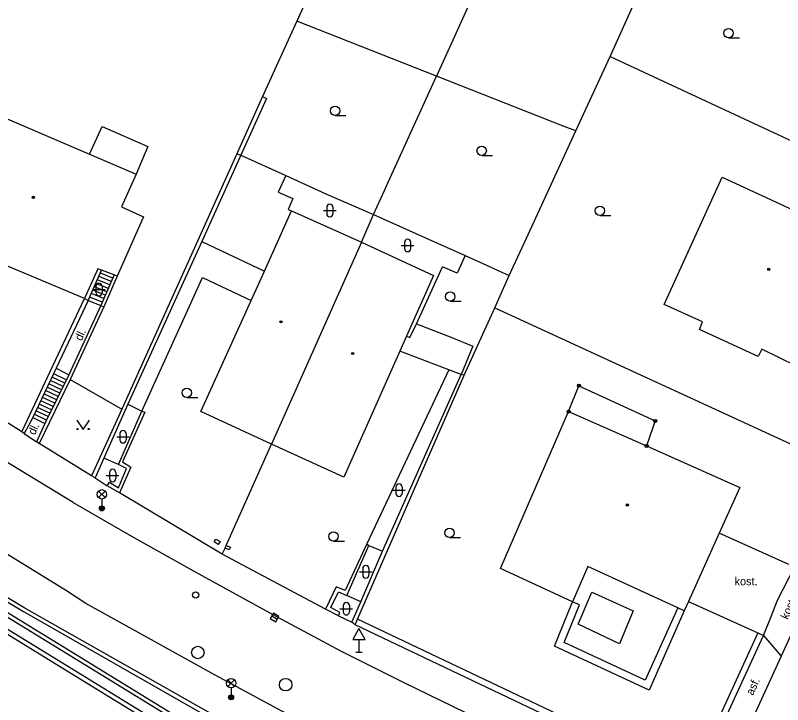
# Model space of a CAD drawing. Extents: x -600309 to -598967, y -1161267 to -1160292.
# Drawn here: x -600033.9 to -599972.5, y -1160588.9 to -1160533.7 of the extents above; entities that cross this region are included whole.
import ezdxf

# ---------------------------------------------------------------- set-up
doc = ezdxf.new("R2010")
doc.units = 0
for name, color, linetype in [('Level 10', 7, 'Continuous'), ('Level 11', 7, 'Continuous'), ('Level 24', 7, 'Continuous'), ('Level 27', 7, 'Continuous'), ('Level 28', 7, 'Continuous'), ('Level 33', 7, 'Continuous'), ('Level 34', 7, 'Continuous'), ('Level 36', 7, 'Continuous'), ('Level 39', 7, 'Continuous'), ('Level 40', 7, 'Continuous'), ('Level 5', 7, 'Continuous'), ('Level 51', 7, 'Continuous'), ('Level 7', 7, 'Continuous'), ('Level 8', 7, 'Continuous')]:
    doc.layers.add(name, color=color, linetype=linetype)

msp = doc.modelspace()

# ---------------------------------------------------------------- linework, layer by layer
at = {"layer": 'Level 10'}
for points in [[(-599935.03, -1160508.16), (-599937.49, -1160511.84), (-599937.56, -1160511.95), (-599938.03, -1160512.7), (-599939.64, -1160515.26), (-599941.75, -1160518.63), (-599946.15, -1160526.95), (-599959.57, -1160556.4699), (-599964.29, -1160566.81), (-599966.33, -1160571.27), (-599969.39, -1160577.98), (-599972.6, -1160585.01), (-599977.2, -1160595.1)], [(-600029.27, -1160572.7), (-600035.59, -1160568.87), (-600043.13, -1160564.25), (-600077.26, -1160542.98), (-600116.14, -1160518.65), (-600117.94, -1160517.4699)], [(-600029.82, -1160579.77), (-600047.03, -1160569.17), (-600070.48, -1160554.56), (-600082.12, -1160547.33)], [(-600029.27, -1160572.7), (-600024.61, -1160575.4), (-600019.51, -1160578.26), (-600013, -1160581.84), (-600007.82, -1160584.6), (-600002.76, -1160587.15), (-599996.93, -1160589.99), (-599983.13, -1160596.6), (-599981.9, -1160597.15)], [(-600001.94, -1160594.8), (-600006.09, -1160592.75), (-600012.57, -1160589.4099), (-600017.92, -1160586.53), (-600022.78, -1160583.85), (-600028.27, -1160580.8), (-600029.82, -1160579.77)]]:
    msp.add_lwpolyline(points, dxfattribs=at)
at = {"layer": 'Level 11'}
for points in [[(-600027.96, -1160544.79), (-600024.24, -1160546.39)], [(-600018.98, -1160551.78), (-600013.97, -1160554.15)], [(-600028.07, -1160556.51), (-600027, -1160554.09)], [(-600026.34, -1160555.26), (-600027.34, -1160554.86)], [(-600026.22, -1160554.99), (-600027.22, -1160554.59)], [(-600026.1, -1160554.71), (-600027.1, -1160554.31)], [(-600025.99, -1160554.46), (-600027.07, -1160556.91)], [(-600025.76, -1160554.55), (-600026.82, -1160557.01)], [(-600023.79, -1160565.38), (-600018.93, -1160554.66), (-600015.04, -1160556.51)], [(-600026.58, -1160555.81), (-600027.58, -1160555.41)], [(-600026.46, -1160555.54), (-600027.46, -1160555.14)], [(-600026.83, -1160556.36), (-600027.83, -1160555.96)], [(-600026.71, -1160556.09), (-600027.71, -1160555.69)], [(-600033.39, -1160567.04), (-600028.37, -1160556.34)], [(-600028.07, -1160556.51), (-600030.63, -1160561.94)], [(-600028.37, -1160556.34), (-600028.07, -1160556.51)], [(-600028.07, -1160556.51), (-600027.07, -1160556.9099)], [(-600026.95, -1160556.64), (-600027.95, -1160556.24)], [(-600027.07, -1160556.9099), (-600029.63, -1160562.46)], [(-600026.82, -1160557.01), (-600029.53, -1160562.85)], [(-600027.07, -1160556.9099), (-600026.82, -1160557.01)], [(-599999.19, -1160562.07), (-600003.12, -1160560.57)], [(-600030.63, -1160561.94), (-600032.52, -1160565.9)], [(-600030.63, -1160561.94), (-600029.63, -1160562.46)], [(-599999.19, -1160562.07), (-600005.77, -1160576.01)], [(-599998.2199, -1160562.43), (-599999.19, -1160562.07)], [(-600029.53, -1160562.85), (-600032, -1160567.9699)], [(-600029.63, -1160562.46), (-600031.55, -1160566.36)], [(-600029.96, -1160563.13), (-600030.97, -1160562.65)], [(-600029.83, -1160562.86), (-600030.84, -1160562.38)], [(-600029.53, -1160562.85), (-600025.37, -1160565.23)], [(-599997.98, -1160562.5), (-599998.2199, -1160562.43)], [(-600030.36, -1160563.94), (-600031.36, -1160563.46)], [(-600030.22, -1160563.67), (-600031.23, -1160563.19)], [(-600030.09, -1160563.4), (-600031.1, -1160562.92)], [(-599989.61, -1160565.42), (-599988.78, -1160563.34)], [(-599988.78, -1160563.34), (-599982.68, -1160566.1599), (-599983.37, -1160568.17)], [(-600030.62, -1160564.48), (-600031.62, -1160564)], [(-600030.49, -1160564.21), (-600031.49, -1160563.73)], [(-600030.89, -1160565.01), (-600031.87, -1160564.55)], [(-600030.75, -1160564.74), (-600031.74, -1160564.28)], [(-600031.15, -1160565.55), (-600032.13, -1160565.09)], [(-600031.02, -1160565.28), (-600032, -1160564.82)], [(-600024.9, -1160564.83), (-600023.79, -1160565.38)], [(-600032.52, -1160565.9), (-600033.2, -1160567.18)], [(-600032.52, -1160565.9), (-600031.55, -1160566.36)], [(-600031.42, -1160566.09), (-600032.39, -1160565.63)], [(-600031.28, -1160565.82), (-600032.26, -1160565.36)], [(-600025.65, -1160569.65), (-600023.79, -1160565.38)], [(-600023.79, -1160565.38), (-600023.55, -1160565.4699), (-600025.32, -1160569.43), (-600024.65, -1160569.88), (-600025.56, -1160571.93)], [(-600031.55, -1160566.36), (-600032.21, -1160567.83)], [(-600012.49, -1160595.07), (-600057.96, -1160567.15)], [(-600058.13, -1160567.42), (-600012.68, -1160595.3)], [(-600025.65, -1160569.65), (-600026.82, -1160569.15)], [(-600026.56, -1160571.35), (-600026.36, -1160571.08), (-600025.6599, -1160571.53), (-600025, -1160569.9699), (-600025.65, -1160569.65)], [(-599971.97, -1160577.68), (-599977.55, -1160575.16)], [(-600005.77, -1160576.01), (-600007.49, -1160579.75), (-600008.21, -1160579.45), (-600009.08, -1160581.25)], [(-600007.38, -1160580.1599), (-600005.61, -1160576.15)], [(-600005.77, -1160576.01), (-600005.61, -1160576.15)], [(-600005.61, -1160576.15), (-600004.52, -1160576.61)], [(-600041.12, -1160580.01), (-600038.68, -1160581.51), (-600038.26, -1160580.98), (-600012.96, -1160596.52)], [(-600012.88, -1160596.18), (-600038.34, -1160580.55), (-600038.76, -1160581.12), (-600040.96, -1160579.76)], [(-600008.03, -1160581.78), (-600007.94, -1160581.51), (-600008.64, -1160581.11), (-600008.03, -1160579.86), (-600007.38, -1160580.1599)], [(-599987.75, -1160579.88), (-599984.44, -1160581.37), (-599985.53, -1160584.02), (-599988.84, -1160582.45), (-599987.75, -1160579.88)], [(-600006.25, -1160580.6599), (-600007.38, -1160580.1599)], [(-599980.35, -1160581.38), (-599983.17, -1160587.73), (-599990.75, -1160584.2), (-599989.3, -1160580.6599)], [(-599980.86, -1160581.14), (-599983.49, -1160586.93), (-599989.96, -1160583.92), (-599988.74, -1160580.9), (-599989.3, -1160580.6599)], [(-599980.02, -1160580.64), (-599974.45, -1160583.15)], [(-599974, -1160583.36), (-599972.6, -1160585.01)]]:
    msp.add_lwpolyline(points, dxfattribs=at)
at = {"layer": 'Level 24'}
for points in [[(-600017.66, -1160576.06), (-600018, -1160575.86), (-600017.86, -1160575.63), (-600017.52, -1160575.83), (-600017.66, -1160576.06)], [(-600017.03, -1160576.14), (-600016.67, -1160576.29), (-600016.8, -1160576.49), (-600017.12, -1160576.36)], [(-600017.12, -1160576.36), (-600017.03, -1160576.14)]]:
    msp.add_lwpolyline(points, dxfattribs=at)
at = {"layer": 'Level 27'}
msp.add_line((-600013.364, -1160581.7907), (-600012.936, -1160582.0493), dxfattribs=at)
msp.add_lwpolyline([(-600013.4933, -1160582.0046), (-600013.0654, -1160582.2633), (-600012.8067, -1160581.8354), (-600013.2346, -1160581.5767)], close=True, dxfattribs=at)
for centre in [(-600019.3, -1160584.7199), (-600012.27, -1160587.3)]:
    msp.add_circle(centre, 0.5, dxfattribs=at)
at = {"layer": 'Level 28'}
msp.add_circle((-600019.4699, -1160580.11), 0.25, dxfattribs=at)
at = {"layer": 'Level 33'}
for p, q in [((-600027.245, -1160572.31), (-600026.715, -1160571.78)), ((-600027.245, -1160571.78), (-600026.715, -1160572.31)), ((-600026.98, -1160572.42), (-600026.98, -1160573.17)), ((-600016.895, -1160587.45), (-600016.365, -1160586.92)), ((-600016.895, -1160586.92), (-600016.365, -1160587.45)), ((-600016.63, -1160587.56), (-600016.63, -1160588.31))]:
    msp.add_line(p, q, dxfattribs=at)
for centre, radius in [((-600026.98, -1160572.045), 0.375), ((-600026.98, -1160573.17), 0.2), ((-600026.98, -1160573.17), 0.1445), ((-600026.98, -1160573.17), 0.0876), ((-600016.63, -1160587.185), 0.375), ((-600016.63, -1160588.31), 0.2), ((-600016.63, -1160588.31), 0.1445), ((-600016.63, -1160588.31), 0.0876)]:
    msp.add_circle(centre, radius, dxfattribs=at)
at = {"layer": 'Level 34'}
for p, q in [((-600006.4, -1160583.672), (-600006.4, -1160584.69)), ((-600006.65, -1160584.69), (-600006.15, -1160584.69))]:
    msp.add_line(p, q, dxfattribs=at)
msp.add_lwpolyline([(-600006.9, -1160583.672), (-600005.9, -1160583.672), (-600006.4, -1160582.806)], close=True, dxfattribs=at)
at = {"layer": 'Level 36'}
for p, q in [((-599976.8, -1160535.455), (-599975.925, -1160535.455)), ((-600008.31, -1160541.685), (-600007.435, -1160541.685)), ((-599996.57, -1160544.885), (-599995.695, -1160544.885)), ((-600009.2259, -1160549.296), (-600008.2259, -1160549.296)), ((-600008.9759, -1160549.046), (-600008.9759, -1160549.546)), ((-600008.4759, -1160549.046), (-600008.4759, -1160549.546)), ((-599987.1, -1160549.695), (-599986.225, -1160549.695)), ((-600003.006, -1160552.096), (-600002.006, -1160552.096)), ((-600002.756, -1160551.846), (-600002.756, -1160552.346)), ((-600002.256, -1160551.846), (-600002.256, -1160552.346)), ((-600027.466, -1160555.376), (-600027.466, -1160555.876)), ((-600026.966, -1160555.376), (-600026.966, -1160555.876)), ((-600027.716, -1160555.626), (-600026.716, -1160555.626)), ((-599999.09, -1160556.575), (-599998.215, -1160556.575)), ((-600020.18, -1160564.275), (-600019.305, -1160564.275)), ((-600025.546, -1160567.176), (-600025.546, -1160567.676)), ((-600025.046, -1160567.176), (-600025.046, -1160567.676)), ((-600025.796, -1160567.426), (-600024.796, -1160567.426)), ((-600026.626, -1160570.536), (-600025.626, -1160570.536)), ((-600026.376, -1160570.286), (-600026.376, -1160570.786)), ((-600025.876, -1160570.286), (-600025.876, -1160570.786)), ((-600003.446, -1160571.4659), (-600003.446, -1160571.9659)), ((-600002.946, -1160571.4659), (-600002.946, -1160571.9659)), ((-600003.696, -1160571.7159), (-600002.696, -1160571.7159)), ((-600008.44, -1160575.795), (-600007.565, -1160575.795)), ((-599999.14, -1160575.505), (-599998.265, -1160575.505)), ((-600006.096, -1160578.006), (-600006.096, -1160578.506)), ((-600005.596, -1160578.006), (-600005.596, -1160578.506)), ((-600006.346, -1160578.256), (-600005.346, -1160578.256)), ((-600007.9159, -1160581.206), (-600006.9159, -1160581.206)), ((-600007.6659, -1160580.956), (-600007.6659, -1160581.456)), ((-600007.1659, -1160580.956), (-600007.1659, -1160581.456))]:
    msp.add_line(p, q, dxfattribs=at)
msp.add_lwpolyline([(-600028.98, -1160566.11), (-600028.48, -1160566.86), (-600027.98, -1160566.11)], dxfattribs=at)
for centre, radius in [((-599976.8001, -1160535.0799), 0.375), ((-600008.3101, -1160541.3099), 0.375), ((-599996.5701, -1160544.5099), 0.375), ((-599987.1001, -1160549.3199), 0.375), ((-599999.0901, -1160556.1999), 0.375), ((-600020.1801, -1160563.8999), 0.375), ((-600028.9302, -1160566.8098), 0.05), ((-600028.0308, -1160566.8098), 0.05), ((-600008.4401, -1160575.4199), 0.375), ((-599999.1401, -1160575.1299), 0.375)]:
    msp.add_circle(centre, radius, dxfattribs=at)
for centre, start, end in [((-600008.7256, -1160549.0463), 0, 180), ((-600008.7256, -1160549.5463), 180, 0), ((-600002.5057, -1160551.8463), 0, 180), ((-600002.5057, -1160552.3463), 180, 0), ((-600027.2157, -1160555.3763), 0, 180), ((-600027.2157, -1160555.8763), 180, 0), ((-600025.2957, -1160567.1763), 0, 180), ((-600025.2957, -1160567.6763), 180, 0), ((-600026.1257, -1160570.2863), 0, 180), ((-600026.1257, -1160570.7863), 180, 0), ((-600003.1957, -1160571.4662), 0, 180), ((-600003.1957, -1160571.9662), 180, 0), ((-600005.8457, -1160578.0063), 0, 180), ((-600005.8457, -1160578.5063), 180, 0), ((-600007.4156, -1160580.9563), 0, 180), ((-600007.4156, -1160581.4563), 180, 0)]:
    msp.add_arc(centre, 0.25, start, end, dxfattribs=at)
at = {"layer": 'Level 39'}
for centre, radius in [((-600032.46, -1160548.25), 0.09), ((-600032.46, -1160548.25), 0.0398), ((-599973.58, -1160554.02), 0.09), ((-599973.58, -1160554.02), 0.0398), ((-600012.63, -1160558.2199), 0.09), ((-600012.63, -1160558.2199), 0.0398), ((-600006.9099, -1160560.76), 0.09), ((-600006.9099, -1160560.76), 0.0398), ((-599988.78, -1160563.34), 0.125), ((-599988.78, -1160563.34), 0.0551), ((-599989.61, -1160565.42), 0.125), ((-599989.61, -1160565.42), 0.0551), ((-599982.68, -1160566.1599), 0.125), ((-599982.68, -1160566.1599), 0.0551), ((-599983.37, -1160568.17), 0.125), ((-599983.37, -1160568.17), 0.0551), ((-599984.9099, -1160572.89), 0.09), ((-599984.9099, -1160572.89), 0.0398)]:
    msp.add_circle(centre, radius, dxfattribs=at)
at = {"layer": 'Level 5'}
for points in [[(-600036.27, -1160541.23), (-600027.96, -1160544.79)], [(-600027.96, -1160544.79), (-600026.95, -1160542.58)], [(-600026.95, -1160542.58), (-600023.29, -1160544.1599)], [(-600023.29, -1160544.1599), (-600024.24, -1160546.39)], [(-600024.24, -1160546.39), (-600025.4099, -1160549.02)], [(-599981.96, -1160556.82), (-599977.31, -1160546.63)], [(-599977.31, -1160546.63), (-599965.19, -1160552.23)], [(-600025.4099, -1160549.02), (-600023.6599, -1160549.81)], [(-600019.06, -1160565.41), (-600015.04, -1160556.51), (-600013.97, -1160554.15), (-600011.8, -1160549.33)], [(-600011.8, -1160549.33), (-600006.2, -1160551.84)], [(-600023.6599, -1160549.81), (-600025.76, -1160554.55)], [(-600028.37, -1160556.34), (-600040.6599, -1160551.2)], [(-600006.2, -1160551.84), (-600013.4099, -1160568.02)], [(-600006.2, -1160551.84), (-600000.43, -1160554.5)], [(-600027.31, -1160553.9699), (-600028.37, -1160556.34)], [(-600025.76, -1160554.55), (-600025.99, -1160554.46), (-600027, -1160554.09), (-600027.31, -1160553.9699)], [(-600000.43, -1160554.5), (-600002.59, -1160559.36)], [(-599978.9, -1160558.23), (-599981.96, -1160556.82)], [(-599979.14, -1160558.83), (-599978.9, -1160558.23)], [(-599974.42, -1160561.01), (-599979.14, -1160558.83)], [(-600002.59, -1160559.36), (-600003.12, -1160560.57)], [(-599974.13, -1160560.4099), (-599974.42, -1160561.01)], [(-599969.89, -1160562.49), (-599974.13, -1160560.4099)], [(-600003.12, -1160560.57), (-600007.6, -1160570.6599)], [(-600013.4099, -1160568.02), (-600019.06, -1160565.4099)], [(-599995.06, -1160578), (-599989.61, -1160565.42)], [(-599989.61, -1160565.42), (-599983.37, -1160568.17)], [(-600007.6, -1160570.6599), (-600013.4099, -1160568.02)], [(-599983.37, -1160568.17), (-599975.9, -1160571.51)], [(-599975.9, -1160571.51), (-599977.55, -1160575.16), (-599980.02, -1160580.64), (-599980.35, -1160581.38)], [(-599989.3, -1160580.6599), (-599995.06, -1160578)], [(-599988.06, -1160577.84), (-599989.3, -1160580.6599)], [(-599980.86, -1160581.14), (-599988.06, -1160577.84)], [(-599980.35, -1160581.38), (-599980.86, -1160581.14)]]:
    msp.add_lwpolyline(points, dxfattribs=at)
at = {"layer": 'Level 51'}
for points in [[(-599988.18, -1160482.9), (-600011.37, -1160534.13)], [(-599993.4099, -1160523.56), (-600000.2, -1160538.53)], [(-599986.29, -1160536.95), (-599982.48, -1160528.52)], [(-600011.37, -1160534.13), (-600014.13, -1160540.1599)], [(-600000.2, -1160538.53), (-600011.37, -1160534.13)], [(-599989.03, -1160542.93), (-599986.29, -1160536.95)], [(-600004.03, -1160546.99), (-600000.2, -1160538.53)], [(-599989.9699, -1160542.58), (-600000.2, -1160538.53)], [(-600014.13, -1160540.1599), (-600016.18, -1160544.75)], [(-600014.13, -1160540.1599), (-600013.8, -1160540.32)], [(-600013.8, -1160540.32), (-600015.85, -1160544.87)], [(-599989.03, -1160542.93), (-599989.9699, -1160542.58)], [(-599992.98, -1160551.53), (-599989.03, -1160542.93)], [(-600016.18, -1160544.75), (-600015.85, -1160544.87)], [(-600015.85, -1160544.87), (-600012.24, -1160546.5)], [(-600012.24, -1160546.5), (-600012.87, -1160547.82)], [(-600012.24, -1160546.5), (-600009.05, -1160547.9699)], [(-600004.34, -1160547.69), (-600004.03, -1160546.99)], [(-600012.87, -1160547.82), (-600011.68, -1160548.33)], [(-600009.05, -1160547.9699), (-600005.24, -1160549.63)], [(-600005.24, -1160549.63), (-600004.34, -1160547.69)], [(-600011.68, -1160548.33), (-600012.06, -1160549.21)], [(-600012.06, -1160549.21), (-600011.8, -1160549.33)], [(-600006.2, -1160551.84), (-600005.24, -1160549.63)], [(-600005.24, -1160549.63), (-600001.06, -1160551.48)], [(-600001.06, -1160551.48), (-599997.9, -1160552.9099)], [(-599994.36, -1160554.51), (-599992.98, -1160551.53)], [(-599997.9, -1160552.9099), (-599998.53, -1160554.33)], [(-599997.9, -1160552.9099), (-599996.18, -1160553.68)], [(-600001.78, -1160558.37), (-599999.71, -1160553.81)], [(-599998.53, -1160554.33), (-599999.71, -1160553.81)], [(-599996.18, -1160553.68), (-599995.2, -1160554.13)], [(-599995.2, -1160554.13), (-599994.36, -1160554.51)], [(-599995.51, -1160557.09), (-599994.36, -1160554.51)], [(-599997.98, -1160562.5), (-599995.51, -1160557.09)], [(-600002.32, -1160559.49), (-600001.78, -1160558.37)], [(-600001.78, -1160558.37), (-599998.95, -1160559.4699)], [(-600002.59, -1160559.36), (-600002.32, -1160559.49)], [(-599998.95, -1160559.4699), (-599997.27, -1160560.1599)], [(-599997.27, -1160560.1599), (-599998.2199, -1160562.43)]]:
    msp.add_lwpolyline(points, dxfattribs=at)
at = {"layer": 'Level 7'}
for points in [[(-599986.29, -1160536.95), (-599959.08, -1160549.61)], [(-600016.18, -1160544.75), (-600025.37, -1160565.23)], [(-600015.85, -1160544.87), (-600018.98, -1160551.78), (-600024.9, -1160564.83)], [(-600033.39, -1160567.04), (-600053.11, -1160554.57)], [(-599995.51, -1160557.09), (-599967.84, -1160569.83)], [(-600006.69, -1160582.5), (-600006.5, -1160582.06), (-599997.98, -1160562.5)], [(-600004.52, -1160576.61), (-599998.2199, -1160562.43)], [(-600025.37, -1160565.23), (-600027.82, -1160570.56)], [(-600024.9, -1160564.83), (-600026.82, -1160569.15)], [(-600057.51, -1160566.44), (-600040.51, -1160577.1), (-600033.27, -1160581.42), (-600014.36, -1160592.2199)], [(-600014.25, -1160591.88), (-600033.15, -1160581.17), (-600040.38, -1160576.8), (-600057.33, -1160566.15)], [(-600033.2, -1160567.18), (-600033.39, -1160567.04)], [(-600032, -1160567.9699), (-600032.21, -1160567.83)], [(-600027.82, -1160570.56), (-600032, -1160567.9699)], [(-600017.03, -1160576.14), (-600013.4099, -1160568.02)], [(-600026.82, -1160569.15), (-600027.52, -1160570.73)], [(-600027.52, -1160570.73), (-600027.82, -1160570.56)], [(-600025.56, -1160571.93), (-600026.56, -1160571.35)], [(-600017.34, -1160576.84), (-600025.56, -1160571.93)], [(-600017.34, -1160576.84), (-600017.12, -1160576.36)], [(-600009.08, -1160581.25), (-600017.34, -1160576.84)], [(-600006.25, -1160580.6599), (-600004.52, -1160576.61)], [(-600006.9699, -1160582.28), (-600006.25, -1160580.6599)], [(-600008.03, -1160581.78), (-600009.08, -1160581.25)], [(-600006.69, -1160582.5), (-600006.9699, -1160582.28)], [(-599979.56, -1160595.43), (-600006.69, -1160582.5)], [(-599974.45, -1160583.15), (-599979.77, -1160594.76), (-600006.5, -1160582.06)], [(-599974.45, -1160583.15), (-599974, -1160583.36)], [(-599979.56, -1160595.43), (-599974, -1160583.36)]]:
    msp.add_lwpolyline(points, dxfattribs=at)
at = {"layer": 'Level 8'}
for points in [[(-600033.2, -1160567.18), (-600032.21, -1160567.83)], [(-600027.52, -1160570.73), (-600026.56, -1160571.35)], [(-599972.87, -1160580.53), (-599971.51, -1160577.88)], [(-599974, -1160583.36), (-599973.39, -1160581.83), (-599972.87, -1160580.53)], [(-600008.03, -1160581.78), (-600006.9699, -1160582.28)]]:
    msp.add_lwpolyline(points, dxfattribs=at)

# ---------------------------------------------------------------- texts
at = {"layer": 'Level 40'}
for s, height, rotation, p in [('dl.', 0.64999, 65.237953, (-600028.61, -1160559.8)), ('dl.', 0.64999, 65.237953, (-600032.35, -1160567.34)), ('kost.', 0.65, 65.468942, (-599972.07, -1160582.12)), ('asf.', 0.65, 65.468942, (-599974.85, -1160588.2))]:
    msp.add_text(s, height=height, rotation=rotation, dxfattribs=at).set_placement(p)
msp.add_text('kost.', height=0.65, dxfattribs=at).set_placement((-599976.32, -1160579.33))

doc.saveas('drawing.dxf')
